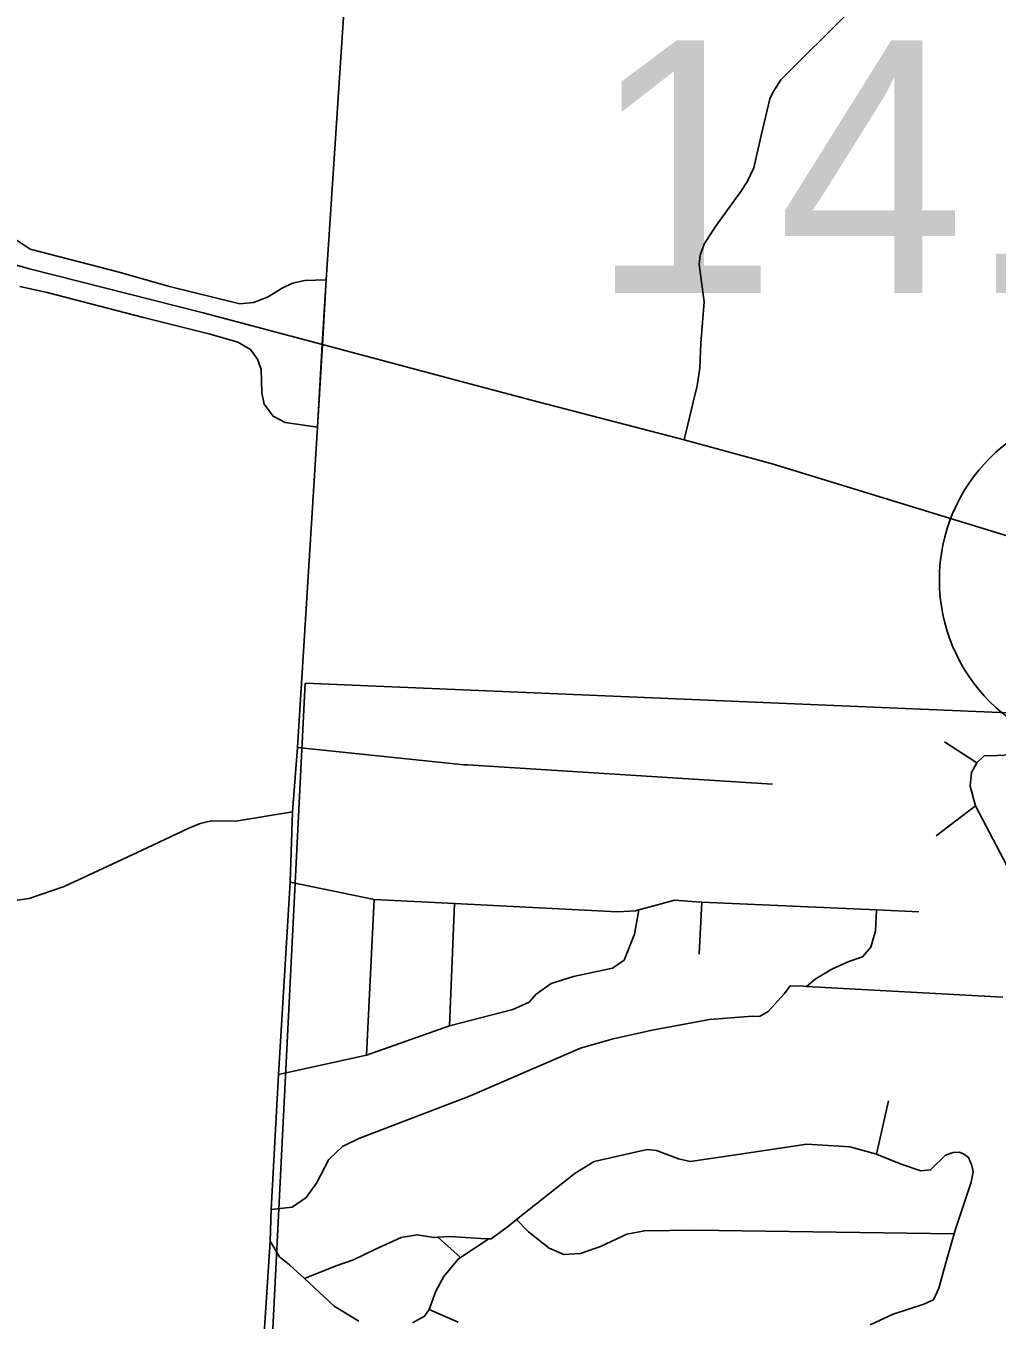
# Model space of a CAD drawing. Extents: x 1729596 to 1934326, y 644115 to 911751.
# Drawn here: x 1840982 to 1845211, y 755497 to 761130 of the extents above; entities that cross this region are included whole.
import ezdxf

# ---------------------------------------------------------------- set-up
doc = ezdxf.new("R2010")
doc.units = 0
for name, color, linetype in [('Default', 7, 'Continuous'), ('GM_X_City_Street', 7, 'Continuous'), ('GM_X_Corporation', 7, 'Continuous'), ('GM_X_State_Route', 7, 'Continuous'), ('GM_X_Township', 7, 'Continuous')]:
    doc.layers.add(name, color=color, linetype=linetype)

msp = doc.modelspace()

# ---------------------------------------------------------------- linework, layer by layer
at = {"layer": 'Default'}
msp.add_circle((1845709.2, 758718.6), 750, dxfattribs=at)
at = {"layer": 'GM_X_City_Street'}
for points in [[(1842272.8, 759743.5), (1842289.5, 760025.3), (1842410.7, 761872.5), (1842432, 762236.9), (1842469.3, 762837.5), (1842535.6, 763790.2), (1842582.7, 764517.5), (1842610.2, 764890.3), (1842652.9, 765394.3), (1842655.8, 765523)], [(1843848, 759327.8), (1843887, 759491.5), (1843905.3, 759563.5), (1843915.7, 759641.6), (1843920.9, 759749.3), (1843935.7, 759928.9), (1843913.3, 760091.6), (1843918, 760131.6), (1843934.9, 760179.4), (1843984.4, 760256.7), (1844095.4, 760409.1), (1844122.2, 760450.7), (1844151.4, 760512.4), (1844183.9, 760652.2), (1844220.9, 760811.9), (1844233.4, 760839.8), (1844268.5, 760895.3), (1844568.7, 761194.6)], [(1840939.7, 760198), (1841001.2, 760157.5), (1841382.8, 760059), (1841607.9, 759995.8), (1841913.9, 759920.1), (1841972.4, 759926.1), (1842033.7, 759949.8), (1842097.8, 759988.8), (1842142.3, 760009.7), (1842196.7, 760022.3), (1842289.5, 760025.3)], [(1840955.6, 759996.1), (1841075, 759969.6), (1841494.4, 759860.2), (1841785.1, 759788.3), (1841904.8, 759753.1), (1841959.7, 759720.8), (1841990.7, 759679.9), (1842006.2, 759634.8), (1842009, 759533.4), (1842018.9, 759482.7), (1842058.3, 759430.6), (1842110.5, 759403.9), (1842251.3, 759382.7)], [(1841914.8, 753985.8), (1841927.6, 754191.3), (1841932.7, 754272.7), (1841944.7, 754466), (1841961, 754726.7), (1841986.8, 755140.9), (1842017.1, 755394.7), (1842045.2, 755840.5), (1842050.2, 755977.5), (1842081.5, 756565.5), (1842132.5, 757402.1), (1842142.4, 757708.5), (1842164.1, 757989.3), (1842251.3, 759382.7), (1842272.8, 759743.5)], [(1842164.1, 757989.3), (1842889.9, 757914.1), (1842905.3, 757913.1)], [(1844981.8, 758014.1), (1845122, 757922.8)], [(1845122, 757922.8), (1845154.3, 757952.7), (1845210.6, 757954.3), (1845676.8, 757976.3), (1845737.8, 757974.3), (1845778.5, 757956), (1845884.2, 757870.6)], [(1845286.4, 757408), (1845254.4, 757473), (1845116.7, 757734.8), (1845093.3, 757820.5), (1845099.6, 757880.7), (1845122, 757922.8)], [(1842905.3, 757913.1), (1844233.3, 757830.1)], [(1840425.8, 757344.2), (1840686.5, 757328.1), (1840742.2, 757325), (1840881.4, 757317.1), (1840925.6, 757321.3), (1840995.8, 757331.6), (1841148.2, 757384.5), (1841484.9, 757540.4), (1841691.2, 757637.7), (1841741.4, 757657.9), (1841789.5, 757670.2), (1841896, 757668.7), (1842142.4, 757708.5)], [(1844945.3, 757604.6), (1845116.7, 757734.8)], [(1842132.5, 757402.1), (1842498.8, 757327.5), (1842847.7, 757309.7), (1843557.3, 757273.6), (1843635.6, 757278), (1843650.9, 757282.2), (1843731.9, 757304.6), (1843806.1, 757325), (1843900.6, 757317.4), (1843924.8, 757316.3), (1844686.1, 757282.1), (1844869, 757273.8)], [(1842465.2, 756649.5), (1842498.8, 757327.5)], [(1842826.1, 756776.8), (1842847.7, 757309.7)], [(1843913.8, 757088.9), (1843924.8, 757316.3)], [(1842081.5, 756565.5), (1842465.2, 756649.5), (1842826.1, 756776.8), (1843101.6, 756848.5), (1843173.7, 756880.9), (1843203.7, 756915.1), (1843269.7, 756961.5), (1843366, 756992.1), (1843536.5, 757029), (1843586.5, 757063.3), (1843632.1, 757175.8), (1843650.9, 757282.2)], [(1844380.7, 756949.3), (1844418.6, 756981), (1844490.7, 757023.5), (1844564.8, 757057.9), (1844625, 757078.2), (1844660.9, 757120.5), (1844680.6, 757190.8), (1844686.1, 757282.1)], [(1842050.2, 755977.5), (1842141.6, 755987.8), (1842202.6, 756029.9), (1842246.8, 756092.9), (1842301.5, 756196), (1842360.4, 756252.8), (1842431.9, 756286.5), (1842913.6, 756471.6), (1843397, 756680.9), (1843538.6, 756721.3), (1843708.2, 756759), (1843958.4, 756804.5), (1844145.5, 756819.5), (1844175.6, 756818.8), (1844214.3, 756839.8), (1844284.6, 756918.2), (1844309.6, 756951.7), (1844365.8, 756950.2), (1844380.7, 756949.3), (1845235.9, 756902.8)], [(1844685.7, 756218.6), (1844737.7, 756451.1)], [(1842194.7, 755677.1), (1842329.1, 755731.7), (1842407.7, 755759.3), (1842504.4, 755804.9), (1842615.3, 755856.4), (1842685.8, 755868), (1842758, 755855.5), (1842776.3, 755856.9), (1842828.4, 755861.1), (1842963.1, 755852.1), (1842998.2, 755850.3), (1843007.3, 755849.8), (1843078, 755901.6), (1843118.4, 755933.9), (1843372.8, 756136.7), (1843455.5, 756186.3), (1843687, 756239.1), (1843727.2, 756234.8), (1843823.5, 756198), (1843873.7, 756187.6), (1844062.8, 756214.5), (1844382.8, 756262.6), (1844569.7, 756251.3), (1844685.7, 756218.6), (1844792.4, 756175.6), (1844878.7, 756146.9), (1844920.9, 756150.7), (1844985.6, 756214.5), (1845019.9, 756226.3), (1845046, 756228.2)], [(1844657.7, 755475.5), (1844758.5, 755523.1), (1844891.5, 755566.4), (1844933.8, 755584.2), (1844956.2, 755636.3), (1844995.2, 755772.6), (1845024, 755871.9), (1845030, 755892.8), (1845097.5, 756097.3), (1845105.8, 756141.4), (1845100, 756169.6), (1845086.1, 756203.8), (1845064.1, 756220), (1845046, 756228.2)], [(1843118.4, 755933.9), (1843170.3, 755880.9), (1843260.4, 755810), (1843324.6, 755781.5), (1843397, 755787), (1843483.6, 755816.6), (1843598.5, 755870.1), (1843675, 755885.6), (1843894.1, 755888.2), (1845024, 755871.9)], [(1842045.2, 755840.5), (1842086.1, 755771.5), (1842130.1, 755737), (1842194.7, 755677.1), (1842324.1, 755557), (1842432.3, 755492.1)], [(1842738.1, 755542.3), (1842766.8, 755622.4), (1842801.3, 755686.5), (1842864.1, 755762.4), (1842874.8, 755769.4), (1842998.2, 755850.3)], [(1842776.3, 755856.9), (1842874.8, 755769.4)], [(1842665.4, 755484.5), (1842717.9, 755514.3), (1842738.1, 755542.3), (1842864.5, 755487.2)]]:
    msp.add_lwpolyline(points, dxfattribs=at)
at = {"layer": 'GM_X_Corporation'}
msp.add_lwpolyline([(1845977.8, 758109.2), (1842198.1, 758268.4), (1842056, 755428.9), (1845150.1, 755234.7), (1847877.1, 755083.5)], dxfattribs=at)
at = {"layer": 'GM_X_State_Route'}
for points in [[(1838963.6, 760343.1), (1839136.1, 760331.8), (1839708.2, 760292.7), (1840306.6, 760239), (1840508.8, 760205.8), (1840736, 760144.5), (1840997.3, 760073.1), (1841754.1, 759881.3), (1842272.8, 759743.5), (1842790.2, 759605.2)], [(1842790.2, 759605.2), (1842821.7, 759596.8), (1843183.7, 759500.9), (1843848, 759327.8), (1844230.5, 759224.1), (1845240.5, 758914), (1845570.5, 758811.5)]]:
    msp.add_lwpolyline(points, dxfattribs=at)
at = {"layer": 'GM_X_Township'}
msp.add_lwpolyline([(1842017.1, 755394.7), (1842045.2, 755840.5), (1842050.2, 755977.5), (1842081.4, 756565.5), (1842132.5, 757402.1), (1842142.4, 757708.5), (1842164.1, 757989.3), (1842251.3, 759382.7), (1842272.7, 759743.5), (1842289.5, 760025.3), (1842410.7, 761872.5)], dxfattribs=at)

# ---------------------------------------------------------------- texts
at = {"layer": 'Default'}
msp.add_text('14.00', height=1100, dxfattribs=at).set_placement((1843434.5, 759967))

doc.saveas('drawing.dxf')
